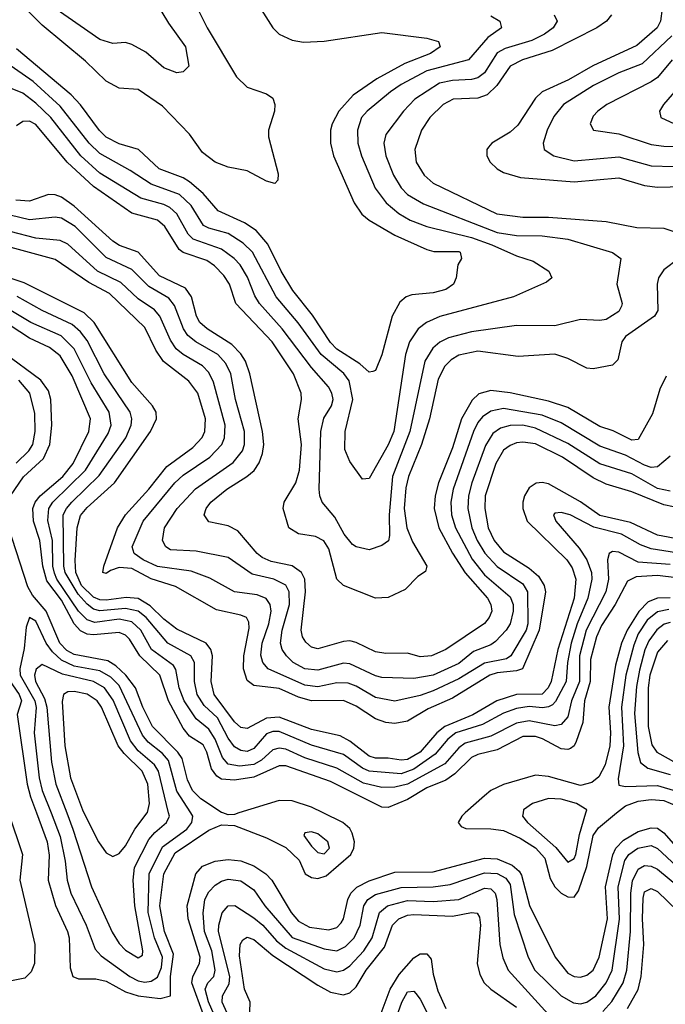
# Model space of a CAD drawing. Header units: inches. Extents: x 990535 to 1117859, y 769386 to 892122.
# Tile 458 of 656: x 1060460 to 1062475, y 819403 to 822475. Entities that reach past the tile are written whole.
import ezdxf

# ---------------------------------------------------------------- set-up
doc = ezdxf.new("R2010")
doc.units = ezdxf.units.IN
doc.header["$MEASUREMENT"] = 0
doc.layers.add('B0861', color=7, linetype='Continuous')
doc.layers.add('B0862', color=7, linetype='Continuous')

msp = doc.modelspace()

# ---------------------------------------------------------------- linework, layer by layer
at = {"layer": 'B0861', "color": 5}
for points, elevation in [([(1060425.1, 820000), (1060468.7, 819870), (1060460.2, 819790), (1060507, 819590), (1060506.1, 819530), (1060496, 819504), (1060475.4, 819484.6), (1060390, 819467.9), (1060350, 819452.8), (1060267.1, 819392.9), (1060200.4, 819319.6), (1060110, 819275.4), (1060044.4, 819255.6), (1060022, 819238), (1060003.6, 819196.4), (1060000, 819175.9)], 2980), ([(1060512, 820000), (1060545.6, 819910), (1060552, 819868), (1060549, 819790), (1060571.8, 819711.8), (1060609.4, 819630), (1060613.9, 819610), (1060617.2, 819517.2), (1060625.7, 819490), (1060642.8, 819482.8), (1060697.5, 819482.5), (1060730, 819475.7), (1060790, 819442.1), (1060830, 819429.8), (1060898.3, 819421.7), (1060930, 819429.6), (1060930.8, 819490), (1060940, 819560), (1060912.1, 819630), (1060897.6, 819710), (1060909.3, 819810), (1060944.8, 819875.2), (1061050, 819946.7), (1061090, 819962.6), (1061130, 819960.7), (1061230, 819922.7), (1061290, 819892.1), (1061332.4, 819852.4), (1061350.5, 819810), (1061370, 819799), (1061390, 819795.5), (1061416.1, 819803.9), (1061492.7, 819870), (1061502.4, 819890), (1061504.4, 819910), (1061497.4, 819937.4), (1061490, 819951.3), (1061467.9, 819970), (1061406.4, 820000)], 3020), ([(1060557.6, 820000), (1060586.5, 819926.5), (1060601.7, 819850), (1060607.6, 819790), (1060618.9, 819750), (1060667.6, 819650), (1060695.5, 819575.5), (1060714, 819554), (1060803.1, 819490), (1060830, 819476.3), (1060850, 819472.5), (1060870, 819475), (1060890, 819488), (1060902.3, 819517.7), (1060905.1, 819550), (1060880.4, 819610), (1060861, 819690), (1060863.3, 819810), (1060905.9, 819894.1), (1060981.4, 819950), (1060996.7, 819970), (1061000.5, 819990), (1060994, 820000)], 3040), ([(1060606.9, 820000), (1060626.1, 819950), (1060683.4, 819770), (1060748.1, 819628.1), (1060770, 819592.4), (1060790, 819572.2), (1060830, 819548.6), (1060843.5, 819556.5), (1060844, 819570), (1060819.1, 819710), (1060814, 819790), (1060817.8, 819830), (1060862.7, 819917.3), (1060881, 819939), (1060918.4, 819970), (1060927, 819990), (1060924.6, 820000)], 3060), ([(1060660.4, 820000), (1060705.8, 819910), (1060730, 819876.1), (1060750, 819864.1), (1060770, 819873.8), (1060790, 819897.2), (1060819.1, 819950), (1060858, 820000)], 3080), ([(1061143.9, 820000), (1061130, 819995.7), (1061110, 819994.3), (1061093.3, 820000)], 3020), ([(1061850.5, 820000), (1061839.4, 819990), (1061828.1, 819970), (1061837.4, 819957.4), (1061852, 819952), (1061930, 819950.7), (1061970, 819945), (1062021.5, 819921.5), (1062070, 819891.3), (1062098.9, 819858.9), (1062115.8, 819795.8), (1062129.4, 819770), (1062150, 819750.1), (1062170, 819738.7), (1062190, 819737.5), (1062203.2, 819756.8), (1062230, 819832.9), (1062249.5, 819930), (1062265.8, 819954.2), (1062322.5, 820000)], 3020), ([(1062030.7, 820000), (1062029.3, 819990), (1062044.2, 819970), (1062132.7, 819892.7), (1062170, 819846.4), (1062190, 819858.1), (1062195.2, 819870), (1062207, 819933), (1062226.9, 820000)], 3040), ([(1061033, 819370), (1060997.2, 819470), (1061000.6, 819490), (1061020.6, 819530), (1061023, 819550), (1060985.8, 819670), (1060982, 819710), (1061009.6, 819810), (1061030, 819833.8), (1061070, 819850), (1061110, 819855.2), (1061150, 819851.1), (1061190, 819835.6), (1061228.2, 819810), (1061246.2, 819790), (1061307.2, 819690), (1061330, 819662), (1061363.9, 819643.9), (1061424.5, 819635.5), (1061450, 819642.5), (1061463.2, 819656.8), (1061470.5, 819670), (1061483.6, 819730), (1061493.3, 819750), (1061511.5, 819768.5), (1061550, 819788.8), (1061630, 819815.1), (1061750, 819816.8), (1061910, 819858.7), (1061950, 819857), (1061997.2, 819837.2), (1062018.8, 819818.8), (1062025.9, 819805.9), (1062051.2, 819711.2), (1062131.3, 819550), (1062170, 819500.1), (1062190, 819489.7), (1062210, 819487.5), (1062230, 819493.6), (1062250, 819509.2), (1062267.9, 819550), (1062294.4, 819670), (1062287.7, 819770), (1062310.9, 819869.1), (1062319.8, 819890), (1062344.6, 819915.4), (1062390, 819942.5), (1062430, 819953.3), (1062450, 819952.3), (1062470, 819938.4), (1062530, 819869.1)], 2980), ([(1061084.4, 819330), (1061048.8, 819411.2), (1061038.9, 819450), (1061047.4, 819470), (1061065.6, 819490), (1061069.9, 819510.1), (1061058.9, 819570), (1061036.2, 819630), (1061032.1, 819687.9), (1061037.7, 819730), (1061050, 819753.5), (1061070, 819774.6), (1061090, 819787.3), (1061110, 819793.3), (1061150, 819788), (1061190, 819760.4), (1061224.8, 819710), (1061310, 819612), (1061410, 819576.1), (1061450, 819570.4), (1061477, 819583), (1061503.5, 819610), (1061522.5, 819650), (1061534, 819710), (1061546.4, 819730), (1061570, 819745.2), (1061650, 819768), (1061750, 819769.8), (1061803, 819777), (1061910, 819813.6), (1061950, 819810.7), (1061976.9, 819796.9), (1061990, 819777.3), (1062003.3, 819683.3), (1062046.6, 819550), (1062067.6, 819510), (1062149.8, 819429.8), (1062187.7, 819407.7), (1062210, 819404.7), (1062230, 819410.1), (1062257.8, 819430), (1062290, 819470.6), (1062308.7, 819510), (1062331.3, 819668.7), (1062327.3, 819770), (1062347.8, 819852.2), (1062360.6, 819870), (1062389.4, 819890), (1062430, 819899), (1062450, 819889.7), (1062510, 819833.8)], 2960), ([(1062279.6, 819380.4), (1062307.9, 819412.1), (1062343.5, 819470), (1062354.5, 819510), (1062366.5, 819630), (1062366.7, 819750), (1062371.9, 819788.1), (1062390, 819824.4), (1062410, 819835.8), (1062430, 819834), (1062450, 819824.6), (1062517.1, 819770)], 2940), ([(1061128.5, 819330), (1061091.2, 819410), (1061092.5, 819430), (1061113.4, 819466.6), (1061116, 819490), (1061080.2, 819630), (1061081.3, 819650), (1061091.5, 819688.5), (1061109.9, 819710), (1061130.9, 819710.9), (1061190, 819672.4), (1061218.9, 819650), (1061261.2, 819601.2), (1061290, 819578.5), (1061410, 819513.5), (1061450, 819504), (1061470, 819509.7), (1061490, 819523.6), (1061534.2, 819570), (1061559.8, 819610), (1061582.3, 819690), (1061607.7, 819710), (1061670, 819727.1), (1061750, 819723.5), (1061830, 819730.6), (1061910, 819765.4), (1061930, 819763.4), (1061943.4, 819750), (1061948.6, 819730), (1061958.3, 819590), (1061967.7, 819547.7), (1061984.2, 819510), (1062130, 819349)], 2940), ([(1062356.8, 819390), (1062390.2, 819449.8), (1062399.1, 819490), (1062407.7, 819590), (1062403.2, 819670), (1062405.7, 819734.3), (1062410, 819754.2), (1062430, 819764.7), (1062450, 819755.5), (1062514, 819694)], 2920), ([(1061177.4, 819350), (1061178.9, 819410), (1061161.3, 819450), (1061145.9, 819554.1), (1061147.6, 819590), (1061156.2, 819603.8), (1061170, 819612.1), (1061190, 819605.8), (1061250, 819555), (1061390, 819463.3), (1061430, 819441.2), (1061470, 819432.4), (1061490, 819438.5), (1061510, 819457.5), (1061541.2, 819510), (1061598.2, 819581.8), (1061623, 819650), (1061642.5, 819670), (1061670, 819680.8), (1061690, 819683), (1061810, 819678.4), (1061870, 819689.3), (1061887.7, 819687.7), (1061895.2, 819675.2), (1061897.7, 819650), (1061887.7, 819530), (1061895.7, 819495.7), (1061909.6, 819470), (1061930.1, 819450), (1062010, 819394.4)], 2920), ([(1061578.6, 819350), (1061616.2, 819450), (1061644, 819496), (1061690, 819548.2), (1061710, 819561), (1061730, 819560.1), (1061744.1, 819544.1), (1061750, 819497.4), (1061764.8, 819444.8), (1061790.1, 819390)], 2880), ([(1061615.1, 819304.9), (1061652.8, 819410), (1061670, 819442.2), (1061690, 819444.1), (1061696.5, 819436.5), (1061710, 819419.2), (1061753.6, 819333.6)], 2860)]:
    msp.add_lwpolyline(points, dxfattribs=dict(at, elevation=elevation))
at = {"layer": 'B0861', "color": 5, "elevation": 3040}
msp.add_lwpolyline([(1061370, 819941.4), (1061350, 819938), (1061346, 819930), (1061370, 819896.8), (1061390, 819876.8), (1061410, 819872.2), (1061426.2, 819890), (1061421, 819910), (1061390, 819935.3)], close=True, dxfattribs=at)
at = {"layer": 'B0862', "color": 5}
for points, elevation in [([(1061014.8, 822510), (1061044.9, 822450), (1061136.7, 822296.7), (1061170, 822265), (1061230, 822243.2), (1061250.2, 822230), (1061256.3, 822210), (1061255.2, 822190), (1061236.3, 822130), (1061236, 822110), (1061266, 821994), (1061265.3, 821974.7), (1061255.8, 821964.2), (1061230, 821970.9), (1061170, 822003.9), (1061110, 822014.7), (1061069.3, 822030), (1061030, 822061), (1060990, 822117.8), (1060905.7, 822205.7), (1060830, 822257.6), (1060770, 822260.9), (1060730, 822283.5), (1060665.5, 822345.5), (1060530, 822457.5), (1060419.9, 822570)], 2680), ([(1060879.1, 822539.1), (1060923.8, 822463.8), (1060977.5, 822390), (1060987.7, 822330), (1060970, 822312.3), (1060950, 822309.7), (1060910, 822325.1), (1060853.7, 822373.7), (1060810, 822398.1), (1060790, 822403.9), (1060750, 822400.7), (1060710, 822413.2), (1060550, 822524.4)], 2660), ([(1061199.1, 822530), (1061250, 822450.1), (1061270, 822430.1), (1061310, 822410.6), (1061345.3, 822405.3), (1061410, 822408.2), (1061590, 822434.7), (1061730, 822417.1), (1061767.1, 822407.1), (1061772.2, 822390), (1061741.6, 822370), (1061661.6, 822338.4), (1061574.3, 822290), (1061500.1, 822239.9), (1061455.4, 822190), (1061435.1, 822150), (1061430.1, 822130), (1061429.7, 822090), (1061439.2, 822050), (1061503.4, 821903.4), (1061527.8, 821867.8), (1061550.1, 821850), (1061630, 821803.2), (1061730, 821758.2), (1061752.1, 821752.1), (1061830, 821751.4), (1061834.9, 821750), (1061838.9, 821730), (1061826.9, 821710), (1061822, 821670), (1061813.4, 821650), (1061790, 821633.2), (1061750, 821623.2), (1061683.3, 821616.7), (1061666.3, 821610), (1061646.1, 821593.9), (1061622, 821550), (1061590, 821429.6), (1061570, 821380.5), (1061562.3, 821377.7), (1061550, 821375.6), (1061521.5, 821401.5), (1061450, 821446.8), (1061430, 821468), (1061373.1, 821553.1), (1061312.2, 821630), (1061275.9, 821690), (1061234.3, 821774.3), (1061197.4, 821817.4), (1061161.4, 821841.4), (1061078.8, 821878.8), (1061032.7, 821932.7), (1060990, 821969.3), (1060970, 821982), (1060895.3, 822010), (1060830.5, 822070.5), (1060770, 822087.2), (1060730, 822108.8), (1060709.1, 822129.1), (1060650, 822209.5), (1060620.4, 822240.4), (1060450, 822383.6)], 2720), ([(1062464.7, 822510), (1062459.5, 822470), (1062448.8, 822450), (1062385.4, 822394.6), (1062248.9, 822331.1), (1062172.3, 822287.7), (1062090, 822249.9), (1062070, 822229.9), (1062014.5, 822145.5), (1061990, 822124.5), (1061933.7, 822090), (1061922.7, 822077.3), (1061917.4, 822070), (1061917.7, 822050), (1061928.3, 822030), (1061949.4, 822010), (1061970, 821998.5), (1062022.8, 821982.8), (1062190, 821968.8), (1062330, 821982), (1062410, 821957.3), (1062450, 821952.6), (1062570, 821955.6)], 2820), ([(1062128.2, 822490), (1062137.1, 822470), (1062124.2, 822450), (1062097.2, 822430), (1062057.9, 822410), (1061974.7, 822385.3), (1061950, 822371.7), (1061910.8, 822309.2), (1061890, 822293.3), (1061870, 822287.9), (1061810, 822285.8), (1061770, 822276.6), (1061693.1, 822226.9), (1061657.7, 822190), (1061602.9, 822117.1), (1061596.6, 822090), (1061602.8, 822050), (1061626.5, 821990), (1061650.6, 821950), (1061670, 821929.7), (1061720.2, 821900.2), (1061950, 821810.9), (1062010, 821801.3), (1062090, 821801), (1062170.3, 821790.3), (1062310, 821748.5), (1062335.8, 821730), (1062323.2, 821650), (1062340.2, 821590), (1062338.3, 821581.7), (1062330, 821565), (1062290, 821539.4), (1062270, 821536.1), (1062210, 821539.4), (1062130, 821519.6), (1062010, 821521.1), (1061870, 821500.8), (1061797.5, 821482.5), (1061771.1, 821468.9), (1061748.7, 821450), (1061724, 821410), (1061676.9, 821190), (1061623.7, 821050), (1061612.8, 820930), (1061614.3, 820865.7), (1061610.5, 820849.5), (1061590, 820834.1), (1061550, 820820.6), (1061510, 820829.9), (1061498, 820838), (1061472.7, 820870), (1061443.1, 820923.1), (1061404.2, 820970), (1061396.3, 820990), (1061394.6, 821010), (1061399.5, 821190), (1061408.5, 821231.5), (1061433.3, 821270), (1061438.4, 821290), (1061434.4, 821310), (1061423.1, 821330), (1061370, 821389.5), (1061279.3, 821510), (1061208.1, 821590), (1061193.1, 821613.1), (1061171.2, 821671.2), (1061147.6, 821710), (1061129.5, 821730), (1061090, 821759.3), (1061000.8, 821790), (1060985.9, 821805.9), (1060950, 821869.5), (1060928.6, 821888.6), (1060910, 821897.9), (1060837.9, 821917.9), (1060710, 821995.9), (1060650.2, 822050), (1060557.4, 822170), (1060510, 822214.2), (1060470, 822245.4), (1060410, 822269.3)], 2760), ([(1061930, 822487.2), (1061957.8, 822470), (1061963.6, 822450), (1061920.7, 822419.3), (1061860.5, 822350), (1061730, 822315.1), (1061650, 822273.1), (1061617.1, 822250), (1061544.2, 822190), (1061526.9, 822170), (1061514.2, 822130), (1061515.3, 822090), (1061526, 822050), (1061569, 821949), (1061603.2, 821903.2), (1061642.9, 821870), (1061678.4, 821850), (1061730, 821829.5), (1061870, 821795.1), (1061932.9, 821772.9), (1062010, 821738.4), (1062061.9, 821721.9), (1062111.2, 821690), (1062120.9, 821670), (1062103.5, 821656.5), (1062001.3, 821610), (1061770.9, 821549.1), (1061729.5, 821530.5), (1061703.1, 821510), (1061676.7, 821470), (1061663.3, 821430), (1061627.4, 821190), (1061610, 821148.2), (1061550, 821043.1), (1061530, 821042), (1061490, 821096.9), (1061474.1, 821134.1), (1061475.2, 821190), (1061499.1, 821290), (1061487.8, 821347.8), (1061470.9, 821370.9), (1061400.9, 821430), (1061329.1, 821529.1), (1061259.9, 821610), (1061186.7, 821750), (1061157.4, 821777.4), (1061110, 821808.2), (1061050, 821824.2), (1061033.4, 821833.4), (1060995.4, 821895.4), (1060958.5, 821930), (1060870, 821961.7), (1060805, 822005), (1060710, 822057.2), (1060676.8, 822090), (1060585.6, 822205.6), (1060501.9, 822281.9), (1060419.7, 822339.7)], 2740), ([(1062306.3, 822490), (1062290.7, 822470), (1062260.8, 822450), (1062121.5, 822378.5), (1062028.6, 822350), (1061990.6, 822330), (1061949, 822270), (1061919, 822241), (1061890, 822230.6), (1061812.9, 822227.1), (1061781, 822210), (1061740.1, 822170), (1061714.2, 822130), (1061693, 822070), (1061697.3, 822030), (1061722.1, 821990), (1061750, 821965.2), (1061949.1, 821869.1), (1062030, 821858.4), (1062110, 821858.9), (1062290, 821845.5), (1062386.2, 821826.2), (1062470, 821824.2), (1062510.6, 821810.6)], 2780), ([(1062495.4, 822424.6), (1062402.5, 822337.5), (1062330, 822308.9), (1062250.1, 822270), (1062156.4, 822210), (1062127, 822173), (1062105.9, 822130), (1062093, 822090), (1062096.9, 822070), (1062126.3, 822050), (1062190, 822035), (1062330, 822046.9), (1062430, 822019.4), (1062570, 822014.9)], 2840), ([(1062496, 822350), (1062450, 822295.1), (1062430, 822280.7), (1062292.1, 822210), (1062264.3, 822190), (1062250, 822173.6), (1062240.2, 822150), (1062250.5, 822130), (1062330, 822118.7), (1062430, 822085.6), (1062470, 822080.1), (1062570, 822076.8)], 2860), ([(1062510, 822256.7), (1062468.6, 822210), (1062456.3, 822190), (1062460.7, 822170), (1062503.8, 822150)], 2880), ([(1062516.5, 821730), (1062470, 821695), (1062453.6, 821670), (1062448.9, 821650), (1062451.8, 821568.2), (1062441, 821550), (1062350, 821486.1), (1062338.9, 821470), (1062326.4, 821413.6), (1062310, 821397.4), (1062250, 821385.2), (1062230, 821388), (1062170, 821417.9), (1062130, 821431.3), (1062015.3, 821424.7), (1061890, 821440.5), (1061830, 821427.9), (1061806.4, 821413.6), (1061786.4, 821393.6), (1061766.2, 821353.8), (1061739.1, 821230), (1061713.8, 821150), (1061673.5, 821050), (1061665.1, 821014.9), (1061659.6, 820950), (1061667.6, 820890), (1061685.8, 820845.8), (1061730.1, 820769.9), (1061726.4, 820753.6), (1061701.9, 820738.1), (1061663.1, 820696.9), (1061610, 820672.6), (1061570.1, 820669.9), (1061470, 820709.3), (1061449.2, 820729.2), (1061424.4, 820824.4), (1061409.1, 820849.1), (1061382.6, 820862.6), (1061330, 820870.7), (1061299.7, 820890), (1061282, 820950), (1061284.9, 820970), (1061321.6, 821030), (1061332.7, 821070), (1061339.1, 821150), (1061329.2, 821230), (1061339, 821290), (1061338.2, 821310), (1061314.2, 821370), (1061247.3, 821470), (1061134.7, 821590), (1061114.3, 821650), (1061096.9, 821676.9), (1061067.2, 821707.2), (1061043.3, 821723.3), (1060970, 821748.3), (1060957.8, 821757.8), (1060912.6, 821830), (1060890, 821849.6), (1060810, 821871.2), (1060690, 821954.3), (1060607.4, 822030), (1060510, 822147.9), (1060490, 822158.1), (1060470, 822157.5), (1060450, 822143.5)], 2780), ([(1062477.6, 821362.4), (1062457.7, 821322.3), (1062434.9, 821245.1), (1062390, 821165), (1062370, 821163.1), (1062312, 821192), (1062270, 821205.6), (1062170, 821265.4), (1062110, 821284.7), (1061990, 821311.2), (1061930, 821318.2), (1061892.6, 821307.4), (1061872, 821288), (1061838.3, 821230), (1061810, 821138.8), (1061766.7, 821030), (1061756.2, 820990), (1061753.6, 820950), (1061768.3, 820890), (1061810, 820810.1), (1061850, 820749.2), (1061919.9, 820670), (1061930.4, 820650), (1061932.8, 820630), (1061924.8, 820610), (1061910, 820591), (1061790, 820509.9), (1061744.9, 820490), (1061710, 820487), (1061670, 820498.5), (1061602.1, 820497.9), (1061570, 820502.5), (1061510, 820531.5), (1061490, 820536.6), (1061470, 820535.3), (1061390, 820511.8), (1061370, 820517.7), (1061353, 820533), (1061342.5, 820550), (1061338.1, 820570), (1061352.2, 820690), (1061349.2, 820729.2), (1061339.6, 820750), (1061310.6, 820770.6), (1061244.9, 820784.9), (1061216.9, 820796.9), (1061200.6, 820810), (1061140.8, 820880.8), (1061110, 820895.4), (1061050, 820908.2), (1061035.7, 820930), (1061041.6, 820950), (1061056.7, 820970), (1061105.7, 821010), (1061168.9, 821050), (1061191, 821069), (1061207.1, 821092.9), (1061218, 821122), (1061222.1, 821150), (1061217.9, 821190), (1061178.1, 821370), (1061164.3, 821410), (1061150, 821432), (1061121.4, 821461.4), (1061044.7, 821510), (1061022.2, 821530), (1061011.2, 821550), (1060995.9, 821610), (1060976.9, 821636.9), (1060896.3, 821676.3), (1060830, 821749.6), (1060771, 821771), (1060750, 821783.9), (1060630, 821892.8), (1060590, 821920.9), (1060570, 821928.6), (1060550, 821929.5), (1060490, 821909), (1060448.2, 821911.8)], 2820), ([(1062490, 821113.7), (1062450, 821080.2), (1062430, 821078.1), (1062410, 821084.9), (1062350, 821116.5), (1062270, 821144.4), (1062150, 821217.4), (1062090, 821240.7), (1061970, 821262), (1061930, 821253.7), (1061904.2, 821235.8), (1061890, 821218.4), (1061876.1, 821190), (1061812.1, 821010), (1061805.6, 820970), (1061807.5, 820930), (1061819.4, 820890), (1061871.6, 820791.6), (1061910, 820743.3), (1061990, 820674.5), (1061999.4, 820650), (1061999.8, 820630), (1061990, 820589.9), (1061977.8, 820570), (1061944.8, 820535.2), (1061930, 820524.9), (1061876, 820504), (1061830, 820466.6), (1061750, 820430.2), (1061690, 820419.4), (1061590, 820422.6), (1061570, 820427.5), (1061490, 820465.6), (1061470, 820467.6), (1061390, 820446), (1061350, 820449.4), (1061313.3, 820470), (1061292.8, 820490), (1061279.3, 820510), (1061273.6, 820530), (1061279.3, 820570), (1061301.3, 820650), (1061300.3, 820690), (1061290, 820710.3), (1061252.7, 820730), (1061185.2, 820745.2), (1061110, 820796.7), (1061010, 820817.3), (1060930, 820821.5), (1060915.4, 820830), (1060905.9, 820850), (1060911.2, 820890), (1060951.1, 820950), (1061008.3, 821011.7), (1061126.4, 821093.6), (1061154.6, 821130), (1061161, 821150), (1061161.7, 821190), (1061133.7, 821290), (1061119.2, 821370), (1061102.6, 821402.6), (1061077.8, 821430), (1061009.4, 821470), (1060984.4, 821490), (1060970.6, 821510.6), (1060943.3, 821583.3), (1060925.7, 821605.7), (1060862.3, 821642.3), (1060810, 821696), (1060730, 821732.7), (1060632.6, 821830), (1060590, 821855.5), (1060570, 821859), (1060490, 821850.5), (1060430, 821864.9)], 2840), ([(1062490, 821004.3), (1062450, 821012.5), (1062370, 821058.3), (1062270, 821089.1), (1062170, 821152.3), (1062070, 821200.4), (1062030, 821210.2), (1061990.8, 821209.2), (1061959.9, 821200.1), (1061936.3, 821183.7), (1061913.9, 821146.1), (1061871.1, 821030), (1061860.2, 820990), (1061858.6, 820950), (1061870.6, 820890), (1061887.6, 820850), (1061911.1, 820811.1), (1061950, 820768.9), (1062030, 820714.6), (1062044.9, 820690), (1062045.6, 820590), (1062040, 820570), (1061992.4, 820490), (1061979, 820481), (1061910, 820467.2), (1061830, 820419), (1061750, 820381.1), (1061710, 820366.9), (1061630, 820349.2), (1061570, 820360.3), (1061510, 820395.8), (1061484.6, 820404.6), (1061450, 820405.7), (1061390, 820393.8), (1061350, 820398.6), (1061234.8, 820450), (1061218.5, 820470), (1061212.7, 820492.7), (1061216.4, 820530), (1061237.4, 820590), (1061244.6, 820630), (1061241.6, 820650), (1061228.8, 820668.8), (1061200.6, 820680.6), (1061130, 820690.4), (1061053.1, 820733.1), (1060994.9, 820754.9), (1060889.3, 820769.3), (1060845.4, 820790), (1060817.4, 820810), (1060810.9, 820830), (1060845.1, 820910), (1060943.5, 821030), (1060970, 821053.8), (1061052.7, 821110), (1061090.7, 821150), (1061098.9, 821170), (1061101.5, 821210), (1061064.3, 821344.3), (1061050, 821374.2), (1061030, 821395.2), (1060970, 821430.3), (1060948.2, 821448.2), (1060930, 821475.3), (1060897.1, 821550), (1060880.3, 821570), (1060830, 821603.9), (1060775.2, 821655.2), (1060703, 821690), (1060610, 821774.5), (1060586.2, 821786.2), (1060510, 821793.5), (1060430, 821814.4)], 2860), ([(1062530.6, 820949.4), (1062470, 820961.4), (1062370, 821002.3), (1062290, 821026.1), (1062250, 821045.2), (1062153.5, 821110), (1062070, 821151.3), (1062030, 821157.3), (1062010, 821154.4), (1061990, 821147), (1061970, 821132), (1061945.5, 821090), (1061912.2, 820990), (1061911.6, 820950), (1061922.2, 820890), (1061940.2, 820850), (1061970, 820815.2), (1062050, 820764), (1062079, 820739), (1062096.7, 820710), (1062100.5, 820690), (1062081.4, 820570), (1062028.6, 820450), (1062010, 820443.1), (1061950, 820437.2), (1061927.2, 820430), (1061810, 820358.7), (1061735, 820325), (1061670, 820286.9), (1061630, 820279.6), (1061602.7, 820282.7), (1061570, 820293.5), (1061510, 820333.4), (1061470.6, 820350.6), (1061370, 820350.4), (1061330, 820361.2), (1061270, 820388.9), (1061190, 820397.9), (1061170, 820413.4), (1061158.2, 820450), (1061159.1, 820490), (1061176.3, 820576.3), (1061175.3, 820595.3), (1061167.9, 820610), (1061150, 820617.7), (1061073.7, 820633.7), (1060946.3, 820706.3), (1060870, 820730.9), (1060810, 820762.4), (1060770, 820765.6), (1060743.1, 820756.9), (1060730, 820747.2), (1060718.7, 820750), (1060721.9, 820770), (1060765.4, 820890), (1060789.9, 820930), (1060862.8, 821010), (1060918.9, 821081.1), (1060999.6, 821140.4), (1061028.9, 821171.1), (1061037.1, 821190), (1061039.6, 821230), (1061015.5, 821310), (1060987.7, 821347.7), (1060908.6, 821408.6), (1060884.1, 821444.1), (1060850, 821515), (1060740.3, 821620.3), (1060675.4, 821655.4), (1060570, 821726.4), (1060410, 821770)], 2880), ([(1062577.5, 820842.5), (1062450, 820867.2), (1062365.9, 820905.9), (1062270, 820927.9), (1062210, 820970.4), (1062110, 821026.8), (1062090, 821030.9), (1062071.5, 821028.5), (1062050, 821014.5), (1062035.4, 820990), (1062030.1, 820970), (1062029.5, 820949.5), (1062043.7, 820910), (1062167.1, 820790), (1062184.4, 820764.4), (1062195.1, 820730), (1062190.3, 820670), (1062138.7, 820510), (1062118.4, 820410), (1062109.5, 820390), (1062090, 820370.8), (1062010.2, 820369.8), (1061949.1, 820350), (1061873.8, 820306.2), (1061786.4, 820270), (1061762.1, 820250), (1061709.4, 820190), (1061670, 820166.8), (1061650, 820164.4), (1061610, 820171), (1061570, 820171.5), (1061550, 820177.1), (1061490, 820224.1), (1061460.4, 820240.4), (1061370, 820260.6), (1061270, 820298.5), (1061230, 820296.3), (1061170, 820263.6), (1061150, 820266.2), (1061130, 820284.1), (1061066.9, 820370), (1061056.9, 820410), (1061061.2, 820490), (1061056.5, 820510), (1061041.8, 820530), (1060950, 820573.2), (1060910, 820604.3), (1060866.7, 820646.7), (1060830, 820668.8), (1060791.9, 820671.9), (1060730, 820663.9), (1060710, 820665.4), (1060690, 820673.8), (1060652.9, 820710), (1060635.4, 820750), (1060632.4, 820787.6), (1060638.6, 820890), (1060650, 820928.3), (1060670, 820953.5), (1060755.2, 821030), (1060867.5, 821190), (1060886.5, 821230), (1060885.3, 821250), (1060874.3, 821270), (1060810, 821342.6), (1060692.4, 821530), (1060660.8, 821560.8), (1060474.1, 821654.1), (1060390, 821680.8)], 2920), ([(1062510, 820811.9), (1062430, 820823.7), (1062396.8, 820836.8), (1062337.9, 820870), (1062252, 820892), (1062178, 820930), (1062150, 820937.8), (1062130, 820935.6), (1062126, 820930), (1062133.2, 820910), (1062206.3, 820826.3), (1062230.2, 820790.2), (1062244.6, 820750), (1062245.7, 820730), (1062233.2, 820670), (1062199.4, 820590), (1062181.1, 820530), (1062169.8, 820470), (1062164.7, 820410), (1062131.7, 820348.3), (1062122.1, 820337.9), (1062110, 820330.8), (1062091.6, 820328.4), (1062050, 820332.5), (1062010, 820326.5), (1061970, 820311.7), (1061903.8, 820276.2), (1061820.5, 820250), (1061795.8, 820230), (1061756.8, 820183.2), (1061690, 820136.6), (1061650, 820121.9), (1061550, 820130.6), (1061530, 820139.8), (1061470, 820182.2), (1061370, 820211.4), (1061270, 820253.8), (1061250, 820254.6), (1061230, 820247.1), (1061190, 820201.3), (1061170, 820191.8), (1061150, 820194.6), (1061130, 820206.1), (1061110, 820233), (1061076.6, 820296.6), (1061035.2, 820335.2), (1061013.8, 820370), (1061005.5, 820410), (1061005.3, 820470), (1060993.8, 820490), (1060922.4, 820530), (1060854, 820610), (1060830, 820630), (1060790, 820638.4), (1060710, 820630.5), (1060690, 820635.4), (1060670, 820651), (1060642.5, 820682.5), (1060601.5, 820750), (1060597, 820770), (1060595.9, 820930), (1060605.4, 820950), (1060622.1, 820970), (1060707.5, 821052.5), (1060791.2, 821170), (1060808, 821210), (1060809.6, 821230), (1060805, 821250), (1060723.2, 821370), (1060670, 821473.7), (1060650, 821501.2), (1060624, 821524), (1060530, 821567.3), (1060451.9, 821611.9)], 2940), ([(1062490, 820774.9), (1062390, 820782.4), (1062330, 820813.8), (1062310, 820816.2), (1062299.7, 820810), (1062294, 820790), (1062296.9, 820730), (1062288.5, 820690), (1062227.9, 820570), (1062207, 820490), (1062206.5, 820410), (1062182, 820350), (1062170, 820299.9), (1062150, 820276), (1062130, 820271.7), (1062050, 820287.5), (1062010, 820280.5), (1061930, 820239.2), (1061850, 820218), (1061830, 820202.9), (1061786.3, 820153.7), (1061670, 820089.5), (1061630, 820080.9), (1061590, 820079), (1061533.1, 820093.1), (1061450, 820139.4), (1061350, 820171.8), (1061290, 820199.2), (1061270, 820202.2), (1061250, 820196.8), (1061214.9, 820165.1), (1061190, 820151.4), (1061146.2, 820146.2), (1061110, 820152.7), (1061092.8, 820172.8), (1061070, 820230), (1061050, 820262), (1061010, 820293.8), (1060973.2, 820350), (1060957.3, 820390), (1060947.5, 820447.5), (1060939.7, 820459.7), (1060870.9, 820510), (1060837.4, 820570), (1060810, 820596.5), (1060770, 820605), (1060693.8, 820593.8), (1060670, 820602.5), (1060643.6, 820630), (1060575.4, 820730), (1060567.9, 820747.9), (1060563.6, 820770), (1060562.2, 820850), (1060547.2, 820912.8), (1060550.2, 820950), (1060563.1, 820970), (1060665.4, 821070), (1060736, 821184), (1060745.4, 821210), (1060739, 821250), (1060682.5, 821342.5), (1060630, 821447.7), (1060588.9, 821488.9), (1060494, 821530), (1060417, 821577)], 2960), ([(1062510, 820733.9), (1062450, 820741.3), (1062383.3, 820736.7), (1062356.6, 820723.4), (1062318.2, 820650), (1062275.3, 820584.7), (1062259.6, 820550), (1062241.6, 820478.4), (1062240.6, 820410), (1062222.6, 820350), (1062217.6, 820282.4), (1062196.6, 820223.4), (1062190, 820209.9), (1062178.5, 820201.5), (1062170, 820197.9), (1062150, 820200.4), (1062091.8, 820231.8), (1062070, 820238.6), (1062030, 820238.5), (1061950, 820196.6), (1061890, 820182.2), (1061870, 820172.8), (1061818, 820122), (1061790, 820102.6), (1061730, 820078.3), (1061670, 820041.9), (1061610, 820017.4), (1061590, 820018.4), (1061430, 820098.5), (1061290, 820146.7), (1061270, 820146.9), (1061190, 820111.6), (1061130, 820102), (1061090, 820105.4), (1061075.1, 820115.1), (1061058, 820138), (1061043.3, 820190), (1061032.3, 820212.3), (1060990, 820239.7), (1060970, 820264.4), (1060924.5, 820350), (1060897, 820430), (1060834.2, 820490), (1060802.1, 820542.1), (1060790, 820554.4), (1060770, 820562.6), (1060690, 820555.4), (1060670, 820558.4), (1060650, 820567.8), (1060630, 820590.2), (1060590, 820664.3), (1060544.8, 820724.8), (1060532.4, 820770), (1060523, 820850), (1060503.3, 820910), (1060501, 820950), (1060508.3, 820970), (1060523.9, 820990), (1060594.6, 821050), (1060626.7, 821090), (1060675.9, 821190), (1060681.2, 821230), (1060624, 821364), (1060585.8, 821425.8), (1060552.6, 821452.6), (1060490, 821481.2), (1060430, 821520.8)], 2980), ([(1060430.6, 820990), (1060471.2, 821048.8), (1060534.2, 821105.8), (1060553.9, 821150), (1060560.5, 821210), (1060556.5, 821290), (1060550, 821317.1), (1060526.2, 821350), (1060410, 821435.4)], 3020), ([(1060448.8, 821091.2), (1060487.8, 821130), (1060500.5, 821150), (1060508, 821190), (1060506.7, 821246.7), (1060491.7, 821310), (1060457.3, 821350)], 3040), ([(1060000, 820992.4), (1060001, 820990), (1060017.4, 820970), (1060050, 820956.3), (1060110, 820953.7), (1060155.8, 820930), (1060190, 820880.5), (1060224.6, 820844.6), (1060270, 820785.5), (1060379, 820679), (1060417.9, 820630), (1060424.2, 820610), (1060427, 820570), (1060414.2, 820450), (1060416.6, 820430), (1060458.2, 820370), (1060465.5, 820350), (1060452.3, 820307.7), (1060482.6, 820090), (1060493.3, 820050), (1060512, 820000)], 3020), ([(1061093.3, 820000), (1061090, 820001.1), (1061024.6, 820044.6), (1060999.4, 820070), (1060983.2, 820103.2), (1060966.9, 820170), (1060953.6, 820190), (1060874.3, 820270), (1060843.6, 820330), (1060820.7, 820390), (1060790.9, 820430), (1060759.4, 820459.4), (1060734.9, 820474.9), (1060630, 820494.7), (1060607.3, 820507.3), (1060585.5, 820530), (1060542.5, 820630), (1060499.8, 820679.8), (1060485.2, 820705.2), (1060412, 820930)], 3020), ([(1062490, 820671), (1062450, 820670.7), (1062421, 820659), (1062391.5, 820628.5), (1062355.3, 820570), (1062338.4, 820530), (1062318.9, 820461.1), (1062298.1, 820330), (1062303.4, 820250), (1062301.3, 820210), (1062287.1, 820150), (1062266.8, 820113.2), (1062245, 820095), (1062210, 820085.8), (1062110, 820113.9), (1062070, 820117.9), (1061970, 820089.2), (1061930.1, 820070), (1061910, 820053.8), (1061850.5, 820000)], 3020), ([(1062485.2, 820634.8), (1062450, 820627.5), (1062418.4, 820601.6), (1062390, 820558.5), (1062376.2, 820523.8), (1062351.3, 820430), (1062338.3, 820330), (1062344, 820210), (1062327, 820107), (1062330, 820086.3), (1062350, 820082.6), (1062450, 820085.6), (1062510, 820068.5)], 3040), ([(1060994, 820000), (1060950, 820068.3), (1060923.8, 820163.8), (1060905.4, 820185.4), (1060860.5, 820220.5), (1060842.5, 820242.5), (1060770, 820397.3), (1060743.7, 820423.7), (1060710, 820443), (1060630, 820457.8), (1060590, 820476.7), (1060562.3, 820502.3), (1060542.7, 820530), (1060510, 820598.4), (1060490, 820609.8), (1060479.9, 820580.1), (1060473.5, 820513.5), (1060460.5, 820450), (1060461.5, 820430), (1060506.9, 820350), (1060511.3, 820328.7), (1060505.3, 820250), (1060520.5, 820110), (1060530, 820070), (1060557.6, 820000)], 3040), ([(1062490, 820594.7), (1062471.3, 820588.7), (1062448.1, 820571.9), (1062422.8, 820537.2), (1062410.8, 820509.2), (1062394.6, 820445.4), (1062384.9, 820395.1), (1062378.1, 820310), (1062388.5, 820188.5), (1062397.6, 820157.6), (1062420.3, 820140.3), (1062490, 820119.7)], 3060), ([(1062481.5, 820538.5), (1062450, 820501.7), (1062426.4, 820430), (1062420.9, 820390), (1062420.7, 820270), (1062432.4, 820212.4), (1062448.2, 820190), (1062510, 820155.4)], 3080), ([(1060924.6, 820000), (1060892.7, 820130), (1060880.4, 820150), (1060830, 820194.2), (1060805.4, 820225.4), (1060751.6, 820351.6), (1060724.4, 820390), (1060690.1, 820410.1), (1060593, 820433), (1060530, 820462.9), (1060510.8, 820449.2), (1060506.2, 820430), (1060508.8, 820410), (1060536.7, 820356.7), (1060544.9, 820330), (1060558.7, 820158.7), (1060572.4, 820090), (1060606.9, 820000)], 3060), ([(1060858, 820000), (1060858.9, 820001.1), (1060865, 820030), (1060859.2, 820090), (1060841.6, 820130), (1060785.6, 820185.6), (1060767.5, 820210), (1060715.5, 820330), (1060701.9, 820350), (1060670, 820371.2), (1060630, 820379.2), (1060610, 820377.9), (1060596.8, 820370), (1060592.1, 820347.9), (1060600.8, 820210), (1060618.7, 820110), (1060655.3, 820010), (1060660.4, 820000)], 3080), ([(1062226.9, 820000), (1062229.9, 820010), (1062197.6, 820030), (1062150, 820042.8), (1062110, 820044.8), (1062059.7, 820030), (1062032.1, 820010), (1062030.7, 820000)], 3040), ([(1061406.4, 820000), (1061370, 820017.8), (1061310, 820038.1), (1061270, 820039.2), (1061143.9, 820000)], 3020), ([(1062322.5, 820000), (1062350, 820022.2), (1062390, 820036.7), (1062430, 820041.6), (1062470, 820038.9), (1062510, 820022.7), (1062525.6, 820005.6), (1062528.4, 820000)], 3020)]:
    msp.add_lwpolyline(points, dxfattribs=dict(at, elevation=elevation))

doc.saveas('drawing.dxf')
